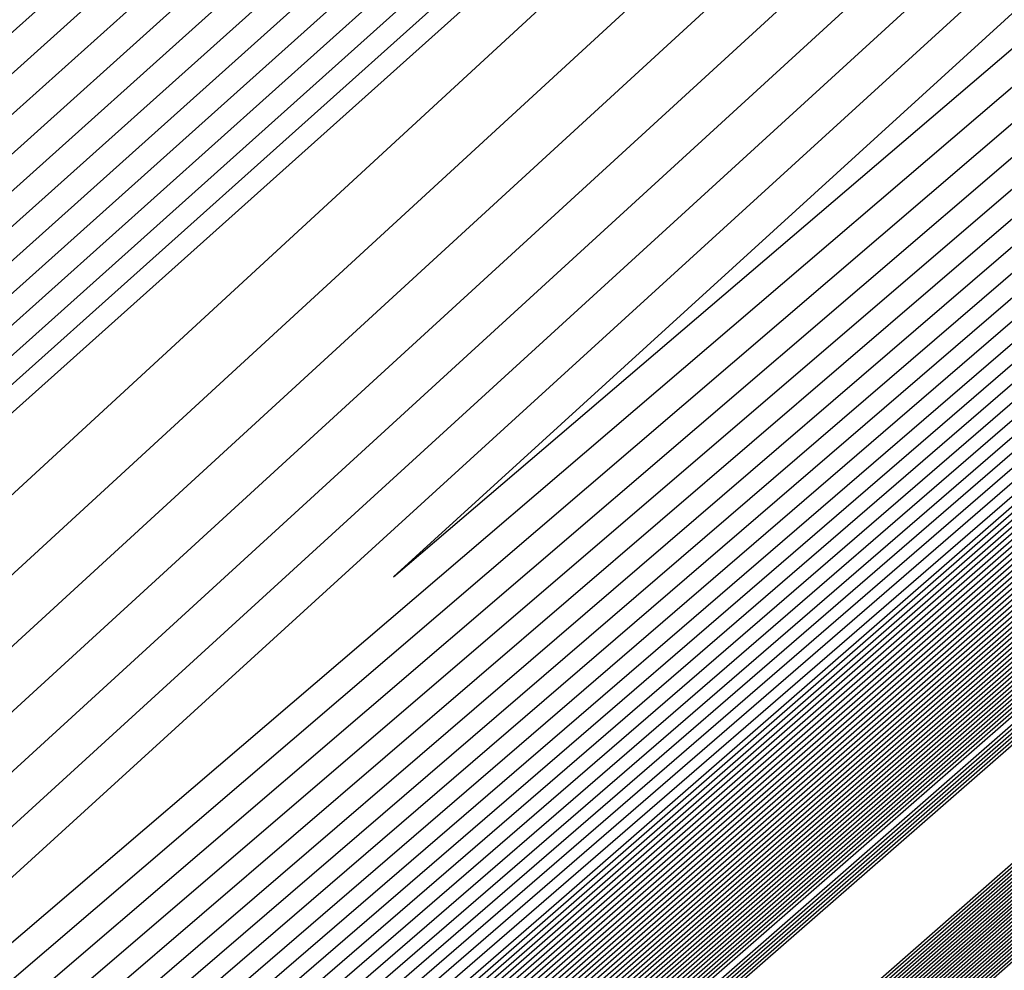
# Model space of a CAD drawing. Extents: x 3249832 to 3255657, y 13789405 to 13793316.
# Tile 911 of 1056: x 3253210.991 to 3253211.257, y 13791259.994 to 13791260.251. Entities that reach past the tile are written whole.
import ezdxf

# ---------------------------------------------------------------- set-up
doc = ezdxf.new("R2010")
doc.units = 0
doc.header["$LTSCALE"] = 100
doc.header["$MEASUREMENT"] = 0
for name, color, linetype in [('GRATIO_03231_CON', 1, 'CONTINUOUS'), ('GRATIO_0323_ICON', 1, 'CONTINUOUS'), ('TARGETS_EAST', 7, 'CONTINUOUS')]:
    doc.layers.add(name, color=color, linetype=linetype)

# ---------------------------------------------------------------- blocks, each defined once
blk = doc.blocks.new('Gratio_032316_contours')
at = {"layer": 'GRATIO_03231_CON', "color": 1, "linetype": 'Continuous', "flags": 128}
for points in [[(3253179.55027, 13791232.39503), (3253186.87441, 13791238.77001), (3253201.4775, 13791251.51898), (3253219.20823, 13791267.00714), (3253234.45763, 13791280.32933), (3253243.00028, 13791287.79153), (3253246.14511, 13791290.5444), (3253246.5846, 13791290.94974), (3253247.02187, 13791291.379), (3253250.20254, 13791294.24212), (3253258.88285, 13791301.95866), (3253274.44262, 13791315.73867), (3253292.7559, 13791331.95413), (3253308.32028, 13791345.76753)], [(3253180.16544, 13791232.93802), (3253187.28488, 13791239.13155), (3253201.72516, 13791251.73678), (3253219.33902, 13791267.12228), (3253234.51314, 13791280.37862), (3253243.01644, 13791287.80647), (3253246.14668, 13791290.54676), (3253246.58389, 13791290.95054), (3253247.01645, 13791291.37639), (3253250.16633, 13791294.21318), (3253258.7639, 13791301.85732), (3253274.17605, 13791315.50724), (3253292.31584, 13791331.56933), (3253307.73285, 13791345.25198)], [(3253180.78061, 13791233.481), (3253187.69534, 13791239.49309), (3253201.97282, 13791251.95458), (3253219.46981, 13791267.23741), (3253234.56866, 13791280.42791), (3253243.03259, 13791287.8214), (3253246.14825, 13791290.54912), (3253246.58317, 13791290.95133), (3253247.01103, 13791291.37378), (3253250.13013, 13791294.18424), (3253258.64495, 13791301.75599), (3253273.90947, 13791315.27582), (3253291.87577, 13791331.18453), (3253307.14542, 13791344.73643)], [(3253181.39578, 13791234.02399), (3253188.1058, 13791239.85463), (3253202.22048, 13791252.17237), (3253219.6006, 13791267.35254), (3253234.62418, 13791280.4772), (3253243.04874, 13791287.83633), (3253246.14982, 13791290.55149), (3253246.58246, 13791290.95213), (3253247.00561, 13791291.37117), (3253250.09393, 13791294.15529), (3253258.526, 13791301.65465), (3253273.6429, 13791315.0444), (3253291.4357, 13791330.79973), (3253306.55799, 13791344.22088)], [(3253182.62612, 13791235.10996), (3253188.92672, 13791240.5777), (3253202.71581, 13791252.60797), (3253219.86218, 13791267.58281), (3253234.73522, 13791280.57579), (3253243.08105, 13791287.8662), (3253246.15297, 13791290.55621), (3253246.58103, 13791290.95372), (3253246.99477, 13791291.36594), (3253250.02153, 13791294.09741), (3253258.2881, 13791301.45198), (3253273.10975, 13791314.58156), (3253290.55557, 13791330.03014), (3253305.38313, 13791343.18978)], [(3253183.24129, 13791235.65295), (3253189.33718, 13791240.93924), (3253202.96347, 13791252.82577), (3253219.99297, 13791267.69794), (3253234.79073, 13791280.62508), (3253243.0972, 13791287.88113), (3253246.15454, 13791290.55858), (3253246.58032, 13791290.95452), (3253246.98935, 13791291.36333), (3253249.98532, 13791294.06847), (3253258.16915, 13791301.35065), (3253272.84317, 13791314.35013), (3253290.11551, 13791329.64534), (3253304.7957, 13791342.67423)], [(3253189.74764, 13791241.30078), (3253203.21113, 13791253.04357), (3253220.12376, 13791267.81308), (3253234.84625, 13791280.67437), (3253243.11336, 13791287.89607), (3253246.15611, 13791290.56094), (3253246.57961, 13791290.95531), (3253246.98393, 13791291.36072), (3253249.94912, 13791294.03953), (3253258.05019, 13791301.24931), (3253272.5766, 13791314.11871), (3253289.67544, 13791329.26055), (3253304.20827, 13791342.15868)], [(3253190.1581, 13791241.66232), (3253203.45879, 13791253.26136), (3253220.25455, 13791267.92821), (3253234.90177, 13791280.72366), (3253243.12951, 13791287.911), (3253246.15768, 13791290.5633), (3253246.57889, 13791290.95611), (3253246.97851, 13791291.35811), (3253249.91292, 13791294.01058), (3253257.93124, 13791301.14798), (3253272.31002, 13791313.88729), (3253289.23538, 13791328.87575), (3253303.62084, 13791341.64313)], [(3253190.97902, 13791242.38539), (3253203.95411, 13791253.69696), (3253220.51613, 13791268.15847), (3253235.01281, 13791280.82224), (3253243.16182, 13791287.94087), (3253246.16082, 13791290.56803), (3253246.57747, 13791290.9577), (3253246.96767, 13791291.35288), (3253249.84051, 13791293.9527), (3253257.69334, 13791300.94531), (3253271.77687, 13791313.42445), (3253288.35525, 13791328.10615), (3253302.44598, 13791340.61203)], [(3253191.38948, 13791242.74693), (3253204.20177, 13791253.91476), (3253220.64692, 13791268.27361), (3253235.06832, 13791280.87154), (3253243.17797, 13791287.9558), (3253246.1624, 13791290.57039), (3253246.57675, 13791290.9585), (3253246.96225, 13791291.35027), (3253249.80431, 13791293.92376), (3253257.57439, 13791300.84397), (3253271.51029, 13791313.19303), (3253287.91518, 13791327.72135), (3253301.85855, 13791340.09648)], [(3253191.79994, 13791243.10847), (3253204.44943, 13791254.13256), (3253220.77772, 13791268.38874), (3253235.12384, 13791280.92083), (3253243.19412, 13791287.97073), (3253246.16397, 13791290.57276), (3253246.57604, 13791290.95929), (3253246.95683, 13791291.34766), (3253249.76811, 13791293.89481), (3253257.45544, 13791300.74264), (3253271.24372, 13791312.9616), (3253287.47511, 13791327.33655), (3253301.27112, 13791339.58093)], [(3253192.2104, 13791243.47001), (3253204.69709, 13791254.35035), (3253220.90851, 13791268.50387), (3253235.17936, 13791280.97012), (3253243.21028, 13791287.98567), (3253246.16554, 13791290.57512), (3253246.57533, 13791290.96009), (3253246.95142, 13791291.34505), (3253249.73191, 13791293.86587), (3253257.33649, 13791300.6413), (3253270.97714, 13791312.73018), (3253287.03505, 13791326.95176), (3253300.68369, 13791339.06538)], [(3253193.03132, 13791244.19308), (3253205.19242, 13791254.78595), (3253221.17009, 13791268.73414), (3253235.29039, 13791281.0687), (3253243.24258, 13791288.01553), (3253246.16868, 13791290.57985), (3253246.5739, 13791290.96168), (3253246.94058, 13791291.33982), (3253249.6595, 13791293.80799), (3253257.09858, 13791300.43863), (3253270.44399, 13791312.26734), (3253286.15492, 13791326.18216), (3253299.50883, 13791338.03428)], [(3253193.44178, 13791244.55462), (3253205.44008, 13791255.00375), (3253221.30088, 13791268.84927), (3253235.34591, 13791281.11799), (3253243.25874, 13791288.03047), (3253246.17025, 13791290.58221), (3253246.57319, 13791290.96248), (3253246.93516, 13791291.33721), (3253249.6233, 13791293.77904), (3253256.97963, 13791300.3373), (3253270.17741, 13791312.03592), (3253285.71485, 13791325.79737), (3253298.92139, 13791337.51873)], [(3253193.85224, 13791244.91616), (3253205.68774, 13791255.22155), (3253221.43167, 13791268.9644), (3253235.40143, 13791281.16728), (3253243.27489, 13791288.0454), (3253246.17182, 13791290.58457), (3253246.57247, 13791290.96327), (3253246.92974, 13791291.3346), (3253249.5871, 13791293.7501), (3253256.86068, 13791300.23596), (3253269.91084, 13791311.8045), (3253285.27479, 13791325.41257), (3253298.33396, 13791337.00318)], [(3253194.2627, 13791245.2777), (3253205.9354, 13791255.43934), (3253221.56246, 13791269.07954), (3253235.45695, 13791281.21658), (3253243.29104, 13791288.06033), (3253246.17339, 13791290.58694), (3253246.57176, 13791290.96407), (3253246.92432, 13791291.33198), (3253249.55089, 13791293.72116), (3253256.74173, 13791300.13463), (3253269.64426, 13791311.57307), (3253284.83472, 13791325.02777), (3253297.74653, 13791336.48763)], [(3253195.08362, 13791246.00077), (3253206.43072, 13791255.87494), (3253221.82404, 13791269.3098), (3253235.56798, 13791281.31516), (3253243.32335, 13791288.0902), (3253246.17654, 13791290.59166), (3253246.57033, 13791290.96566), (3253246.91348, 13791291.32676), (3253249.47849, 13791293.66327), (3253256.50383, 13791299.93196), (3253269.11111, 13791311.11023), (3253283.95459, 13791324.25817), (3253296.57167, 13791335.45653)], [(3253195.49408, 13791246.36231), (3253206.67838, 13791256.09274), (3253221.95483, 13791269.42494), (3253235.6235, 13791281.36445), (3253243.3395, 13791288.10513), (3253246.17811, 13791290.59402), (3253246.56962, 13791290.96646), (3253246.90806, 13791291.32415), (3253249.44229, 13791293.63433), (3253256.38488, 13791299.83062), (3253268.84454, 13791310.87881), (3253283.51452, 13791323.87338), (3253295.98424, 13791334.94098)], [(3253195.90454, 13791246.72385), (3253206.92604, 13791256.31054), (3253222.08562, 13791269.54007), (3253235.67902, 13791281.41374), (3253243.35566, 13791288.12007), (3253246.17968, 13791290.59639), (3253246.56891, 13791290.96725), (3253246.90264, 13791291.32154), (3253249.40609, 13791293.60539), (3253256.26593, 13791299.72929), (3253268.57796, 13791310.64739), (3253283.07446, 13791323.48858), (3253295.39681, 13791334.42543)], [(3253196.31501, 13791247.08539), (3253207.1737, 13791256.52833), (3253222.21641, 13791269.6552), (3253235.73454, 13791281.46303), (3253243.37181, 13791288.135), (3253246.18125, 13791290.59875), (3253246.56819, 13791290.96805), (3253246.89722, 13791291.31892), (3253249.36988, 13791293.57645), (3253256.14697, 13791299.62795), (3253268.31138, 13791310.41597), (3253282.63439, 13791323.10378), (3253294.80938, 13791333.90988)], [(3253197.13593, 13791247.80846), (3253207.66903, 13791256.96393), (3253222.47799, 13791269.88547), (3253235.84557, 13791281.56162), (3253243.40412, 13791288.16487), (3253246.18439, 13791290.60348), (3253246.56677, 13791290.96964), (3253246.88638, 13791291.3137), (3253249.29748, 13791293.51856), (3253255.90907, 13791299.42528), (3253267.77823, 13791309.95312), (3253281.75426, 13791322.33419), (3253293.63452, 13791332.87878)], [(3253197.54639, 13791248.17), (3253207.91669, 13791257.18173), (3253222.60878, 13791270.0006), (3253235.90109, 13791281.61091), (3253243.42027, 13791288.1798), (3253246.18596, 13791290.60584), (3253246.56605, 13791290.97044), (3253246.88096, 13791291.31109), (3253249.26128, 13791293.48962), (3253255.79012, 13791299.32395), (3253267.51166, 13791309.7217), (3253281.31419, 13791321.94939), (3253293.04709, 13791332.36323), (3253299.24948, 13791337.92415)], [(3253197.95685, 13791248.53154), (3253208.16435, 13791257.39953), (3253222.73957, 13791270.11573), (3253235.95661, 13791281.6602), (3253243.43643, 13791288.19473), (3253246.18754, 13791290.6082), (3253246.56534, 13791290.97123), (3253246.87554, 13791291.30847), (3253249.22507, 13791293.46068), (3253255.67117, 13791299.22261), (3253267.24508, 13791309.49028), (3253280.87413, 13791321.56459), (3253292.45966, 13791331.84768), (3253298.58416, 13791337.33876)], [(3253198.36731, 13791248.89308), (3253208.41201, 13791257.61732), (3253222.87037, 13791270.23087), (3253236.01213, 13791281.70949), (3253243.45258, 13791288.20967), (3253246.18911, 13791290.61057), (3253246.56463, 13791290.97203), (3253246.87012, 13791291.30586), (3253249.18887, 13791293.43173), (3253255.55222, 13791299.12128), (3253266.9785, 13791309.25886), (3253280.43407, 13791321.17979), (3253291.87223, 13791331.33213), (3253297.91884, 13791336.75338)], [(3253199.18823, 13791249.61615), (3253208.90733, 13791258.05292), (3253223.13195, 13791270.46113), (3253236.12316, 13791281.80807), (3253243.48489, 13791288.23953), (3253246.19225, 13791290.61529), (3253246.5632, 13791290.97362), (3253246.85928, 13791291.30064), (3253249.11647, 13791293.37385), (3253255.31432, 13791298.91861), (3253266.44535, 13791308.79601), (3253279.55394, 13791320.4102), (3253290.69737, 13791330.30103), (3253296.5882, 13791335.58261)], [(3253199.59869, 13791249.97769), (3253209.15499, 13791258.27072), (3253223.26274, 13791270.57626), (3253236.17868, 13791281.85736), (3253243.50104, 13791288.25447), (3253246.19382, 13791290.61766), (3253246.56249, 13791290.97442), (3253246.85386, 13791291.29803), (3253249.08026, 13791293.34491), (3253255.19536, 13791298.81727), (3253266.17878, 13791308.56459), (3253279.11387, 13791320.0254), (3253290.10994, 13791329.78548), (3253295.92288, 13791334.99723)], [(3253200.00915, 13791250.33923), (3253209.40265, 13791258.48852), (3253223.39353, 13791270.6914), (3253236.2342, 13791281.90666), (3253243.51719, 13791288.2694), (3253246.19539, 13791290.62002), (3253246.56177, 13791290.97521), (3253246.84844, 13791291.29541), (3253249.04406, 13791293.31596), (3253255.07641, 13791298.71594), (3253265.9122, 13791308.33317), (3253278.6738, 13791319.6406), (3253289.52251, 13791329.26993), (3253295.25756, 13791334.41184)], [(3253200.41961, 13791250.70077), (3253209.65031, 13791258.70631), (3253223.52432, 13791270.80653), (3253236.28972, 13791281.95595), (3253243.53335, 13791288.28434), (3253246.19696, 13791290.62238), (3253246.56106, 13791290.97601), (3253246.84302, 13791291.2928), (3253249.00786, 13791293.28702), (3253254.95746, 13791298.6146), (3253265.64563, 13791308.10175), (3253278.23374, 13791319.25581), (3253288.93508, 13791328.75438), (3253294.59224, 13791333.82646)], [(3253201.24053, 13791251.42384), (3253210.14563, 13791259.14191), (3253223.7859, 13791271.0368), (3253236.40075, 13791282.05453), (3253243.56565, 13791288.3142), (3253246.20011, 13791290.62711), (3253246.55963, 13791290.9776), (3253246.83219, 13791291.28758), (3253248.93546, 13791293.22914), (3253254.71956, 13791298.41193), (3253265.11248, 13791307.63891), (3253277.35361, 13791318.48621), (3253287.76022, 13791327.72328), (3253293.2616, 13791332.65569)], [(3253201.65099, 13791251.78538), (3253210.3933, 13791259.35971), (3253223.91669, 13791271.15193), (3253236.45627, 13791282.10382), (3253243.58181, 13791288.32914), (3253246.20168, 13791290.62947), (3253246.55892, 13791290.9784), (3253246.82677, 13791291.28496), (3253248.89925, 13791293.20019), (3253254.60061, 13791298.3106), (3253264.8459, 13791307.40749), (3253276.91354, 13791318.10141), (3253287.17279, 13791327.20773)], [(3253215.27891, 13791264.12388), (3253208.32754, 13791257.89481), (3253202.31158, 13791252.48555), (3253202.06145, 13791252.14692), (3253210.64096, 13791259.57751), (3253224.04748, 13791271.26706)], [(3253216.27123, 13791264.99994), (3253209.15191, 13791258.62312), (3253202.92675, 13791253.02854), (3253202.47191, 13791252.50846), (3253210.88862, 13791259.7953), (3253224.17827, 13791271.38219)], [(3253218.25586, 13791266.75207), (3253210.80067, 13791260.07975), (3253204.15709, 13791254.11451), (3253203.29283, 13791253.23153), (3253211.38394, 13791260.2309), (3253224.43985, 13791271.61246)], [(3253219.24818, 13791267.62813), (3253211.62504, 13791260.80806), (3253204.77226, 13791254.6575), (3253203.70329, 13791253.59307), (3253211.6316, 13791260.4487), (3253224.57064, 13791271.72759)], [(3253220.24049, 13791268.50419), (3253212.44942, 13791261.53637), (3253205.38743, 13791255.20049), (3253204.11375, 13791253.95461), (3253211.87926, 13791260.6665), (3253224.70143, 13791271.84272)], [(3253221.23281, 13791269.38026), (3253213.2738, 13791262.26468), (3253206.0026, 13791255.74348), (3253204.52421, 13791254.31615), (3253212.12692, 13791260.88429), (3253224.83222, 13791271.95786)], [(3253223.21744, 13791271.13238), (3253214.92255, 13791263.72131), (3253207.23294, 13791256.82945), (3253205.34514, 13791255.03922), (3253212.62225, 13791261.31989), (3253225.0938, 13791272.18812)], [(3253215.74693, 13791264.44962), (3253207.84811, 13791257.37244), (3253205.7556, 13791255.40076), (3253212.86991, 13791261.53769), (3253225.22459, 13791272.30326)], [(3253216.57131, 13791265.17793), (3253208.46329, 13791257.91542), (3253206.16606, 13791255.7623), (3253213.11757, 13791261.75549), (3253225.35538, 13791272.41839)], [(3253217.39568, 13791265.90624), (3253209.07846, 13791258.45841), (3253206.57652, 13791256.12384), (3253213.36523, 13791261.97329), (3253225.48617, 13791272.53352)], [(3253219.04444, 13791267.36287), (3253210.3088, 13791259.54439), (3253207.39744, 13791256.84691), (3253213.86055, 13791262.40888), (3253225.74775, 13791272.76379)], [(3253219.86882, 13791268.09118), (3253210.92397, 13791260.08737), (3253207.8079, 13791257.20845), (3253214.10821, 13791262.62668), (3253225.87854, 13791272.87892)], [(3253220.69319, 13791268.81949), (3253211.53914, 13791260.63036), (3253208.21836, 13791257.56999), (3253214.35587, 13791262.84448), (3253226.00933, 13791272.99405)], [(3253221.51757, 13791269.54781), (3253212.15431, 13791261.17335), (3253208.62882, 13791257.93153), (3253214.60353, 13791263.06227), (3253226.14013, 13791273.10919)], [(3253223.16632, 13791271.00443), (3253213.38465, 13791262.25932), (3253209.44974, 13791258.6546), (3253215.09886, 13791263.49787), (3253226.40171, 13791273.33945)], [(3253223.9907, 13791271.73274), (3253213.99982, 13791262.80231), (3253209.8602, 13791259.01614), (3253215.34652, 13791263.71567), (3253226.5325, 13791273.45458)], [(3253224.81508, 13791272.46105), (3253214.61499, 13791263.3453), (3253210.27066, 13791259.37768), (3253215.59418, 13791263.93347)], [(3253215.23016, 13791263.88828), (3253210.68112, 13791259.73922), (3253215.84184, 13791264.15127)]]:
    blk.add_lwpolyline(points, dxfattribs=at)
at = {"layer": 'GRATIO_03231_CON', "color": 5, "linetype": 'Continuous', "flags": 128}
for points in [[(3253178.31993, 13791231.30905), (3253186.05349, 13791238.04694), (3253200.98218, 13791251.08338), (3253218.94665, 13791266.77688), (3253234.34659, 13791280.23075), (3253242.96798, 13791287.76167), (3253246.14197, 13791290.53967), (3253246.58603, 13791290.94815), (3253247.02107, 13791291.37394), (3253250.18182, 13791294.2177), (3253258.80647, 13791301.88356), (3253274.26937, 13791315.56557), (3253292.48955, 13791331.61762), (3253308.02221, 13791345.18354)], [(3253177.70476, 13791230.76607), (3253185.64303, 13791237.6854), (3253200.73452, 13791250.86558), (3253218.81586, 13791266.66175), (3253234.29107, 13791280.18146), (3253242.95182, 13791287.74673), (3253246.1404, 13791290.53731), (3253246.58674, 13791290.94735), (3253247.01436, 13791291.36584), (3253250.12102, 13791294.16091), (3253258.59804, 13791301.69555), (3253273.79626, 13791315.14336), (3253291.70456, 13791330.92064), (3253306.97134, 13791344.25434)], [(3253177.08958, 13791230.22308), (3253185.23257, 13791237.32386), (3253200.48686, 13791250.64779), (3253218.68507, 13791266.54661), (3253234.23556, 13791280.13216), (3253242.93567, 13791287.7318), (3253246.13883, 13791290.53495), (3253246.58745, 13791290.94656), (3253247.00766, 13791291.35773), (3253250.06022, 13791294.10413), (3253258.38961, 13791301.50754), (3253273.32314, 13791314.72115), (3253290.91956, 13791330.22366), (3253305.92046, 13791343.32515)], [(3253176.47441, 13791229.68009), (3253184.82211, 13791236.96232), (3253200.23919, 13791250.42999), (3253218.55428, 13791266.43148), (3253234.18004, 13791280.08287), (3253242.91952, 13791287.71687), (3253246.13725, 13791290.53258), (3253246.58817, 13791290.94576), (3253247.00095, 13791291.34963), (3253249.99942, 13791294.04734), (3253258.18118, 13791301.31953), (3253272.85003, 13791314.29894), (3253290.13456, 13791329.52668), (3253304.86958, 13791342.39595)], [(3253175.24407, 13791228.59412), (3253184.00119, 13791236.23925), (3253199.74387, 13791249.99439), (3253218.2927, 13791266.20121), (3253234.069, 13791279.98429), (3253242.88721, 13791287.687), (3253246.13411, 13791290.52786), (3253246.58959, 13791290.94417), (3253246.98754, 13791291.33342), (3253249.87782, 13791293.93376), (3253257.76432, 13791300.94351), (3253271.9038, 13791313.45451), (3253288.56457, 13791328.13272), (3253302.76783, 13791340.53756)], [(3253196.57706, 13791247.03615), (3253203.47105, 13791253.1938), (3253218.75951, 13791266.60126), (3253234.06971, 13791279.98413), (3253242.88772, 13791287.68662), (3253246.13462, 13791290.52731), (3253246.59031, 13791290.94338), (3253246.98083, 13791291.32532), (3253249.81702, 13791293.87697), (3253257.55589, 13791300.7555), (3253271.43068, 13791313.0323), (3253287.77957, 13791327.43574), (3253301.71695, 13791339.60837)], [(3253196.71057, 13791247.15254), (3253203.58621, 13791253.29381), (3253218.83398, 13791266.66558), (3253234.10345, 13791280.01283), (3253242.89801, 13791287.6948), (3253246.13636, 13791290.52784), (3253246.59102, 13791290.94258), (3253246.97413, 13791291.31721), (3253249.75622, 13791293.82018), (3253257.34746, 13791300.56749), (3253270.95757, 13791312.61009), (3253286.99457, 13791326.73875), (3253300.66608, 13791338.67918)], [(3253196.84408, 13791247.26894), (3253203.70137, 13791253.39382), (3253218.90845, 13791266.7299), (3253234.13718, 13791280.04153), (3253242.9083, 13791287.70297), (3253246.13809, 13791290.52836), (3253246.59174, 13791290.94178), (3253246.96742, 13791291.30911), (3253249.69542, 13791293.76339), (3253257.13903, 13791300.37948), (3253270.48445, 13791312.18788), (3253286.20957, 13791326.04177), (3253299.6152, 13791337.74998)], [(3253197.11109, 13791247.50174), (3253203.93169, 13791253.59384), (3253219.0574, 13791266.85855), (3253234.20465, 13791280.09892), (3253242.92888, 13791287.71932), (3253246.14156, 13791290.52941), (3253246.59316, 13791290.94019), (3253246.95401, 13791291.2929), (3253249.57383, 13791293.64981), (3253256.72217, 13791300.00346), (3253269.53822, 13791311.34346), (3253284.63958, 13791324.64781), (3253297.51345, 13791335.89159)], [(3253197.2446, 13791247.61813), (3253204.04685, 13791253.69384), (3253219.13187, 13791266.92287), (3253234.23839, 13791280.12762), (3253242.93918, 13791287.72749), (3253246.1433, 13791290.52994), (3253246.59388, 13791290.9394), (3253246.9473, 13791291.28479), (3253249.51303, 13791293.59302), (3253256.51374, 13791299.81545), (3253269.06511, 13791310.92125), (3253283.85458, 13791323.95083), (3253296.46257, 13791334.9624)], [(3253197.37811, 13791247.73453), (3253204.16201, 13791253.79385), (3253219.20635, 13791266.98719), (3253234.27212, 13791280.15631), (3253242.94947, 13791287.73567), (3253246.14503, 13791290.53046), (3253246.59459, 13791290.9386), (3253246.9406, 13791291.27669), (3253249.45223, 13791293.53623), (3253256.30531, 13791299.62744), (3253268.59199, 13791310.49904), (3253283.06958, 13791323.25385), (3253295.41169, 13791334.0332)], [(3253197.51162, 13791247.85093), (3253204.27717, 13791253.89386), (3253219.28082, 13791267.05151), (3253234.30586, 13791280.18501), (3253242.95976, 13791287.74384), (3253246.14676, 13791290.53099), (3253246.5953, 13791290.9378), (3253246.93389, 13791291.26859), (3253249.39143, 13791293.47944), (3253256.09688, 13791299.43942), (3253268.11888, 13791310.07683), (3253282.28459, 13791322.55687), (3253294.36082, 13791333.10401)], [(3253197.77863, 13791248.08372), (3253204.50749, 13791254.09388), (3253219.42977, 13791267.18016), (3253234.37333, 13791280.2424), (3253242.98034, 13791287.76019), (3253246.15023, 13791290.53204), (3253246.59673, 13791290.93621), (3253246.92048, 13791291.25238), (3253249.26983, 13791293.36586), (3253255.68002, 13791299.0634), (3253267.17265, 13791309.2324), (3253280.71459, 13791321.16291), (3253292.25906, 13791331.24562), (3253298.86322, 13791336.86351)], [(3253197.91214, 13791248.20012), (3253204.62265, 13791254.19388), (3253219.50424, 13791267.24448), (3253234.40706, 13791280.2711), (3253242.99064, 13791287.76837), (3253246.15197, 13791290.53257), (3253246.59744, 13791290.93542), (3253246.91378, 13791291.24427), (3253249.20903, 13791293.30907), (3253255.47159, 13791298.87539), (3253266.69953, 13791308.81019), (3253279.9296, 13791320.46593), (3253291.20819, 13791330.31643), (3253297.66843, 13791335.81202)], [(3253198.04565, 13791248.31651), (3253204.73781, 13791254.29389), (3253219.57872, 13791267.3088), (3253234.4408, 13791280.2998), (3253243.00093, 13791287.77654), (3253246.1537, 13791290.53309), (3253246.59816, 13791290.93462), (3253246.90707, 13791291.23617), (3253249.14823, 13791293.25228), (3253255.26316, 13791298.68738), (3253266.22642, 13791308.38798), (3253279.1446, 13791319.76895), (3253290.15731, 13791329.38723), (3253296.47364, 13791334.76054)], [(3253198.17916, 13791248.43291), (3253204.85297, 13791254.3939), (3253219.65319, 13791267.37312), (3253234.47453, 13791280.32849), (3253243.01122, 13791287.78471), (3253246.15544, 13791290.53362), (3253246.59887, 13791290.93382), (3253246.90036, 13791291.22806), (3253249.08743, 13791293.19549), (3253255.05473, 13791298.49937), (3253265.7533, 13791307.96577), (3253278.3596, 13791319.07197), (3253289.10643, 13791328.45804), (3253295.27885, 13791333.70905)], [(3253198.44617, 13791248.6657), (3253205.08329, 13791254.59392), (3253219.80214, 13791267.50177), (3253234.542, 13791280.38589), (3253243.0318, 13791287.80106), (3253246.15891, 13791290.53467), (3253246.6003, 13791290.93223), (3253246.88695, 13791291.21186), (3253248.96583, 13791293.08191), (3253254.63787, 13791298.12335), (3253264.80707, 13791307.12135), (3253276.7896, 13791317.678), (3253287.00468, 13791326.59965), (3253292.88927, 13791331.60608), (3253295.95133, 13791334.07094)], [(3253198.57968, 13791248.7821), (3253205.19845, 13791254.69392), (3253219.87661, 13791267.56609), (3253234.57574, 13791280.41459), (3253243.04209, 13791287.80924), (3253246.16064, 13791290.53519), (3253246.60101, 13791290.93144), (3253246.88025, 13791291.20375), (3253248.90503, 13791293.02512), (3253254.42944, 13791297.93534), (3253264.33396, 13791306.69914), (3253276.00461, 13791316.98102), (3253285.9538, 13791325.67045), (3253291.69448, 13791330.55459), (3253294.7416, 13791333.01142)], [(3253198.71319, 13791248.8985), (3253205.31361, 13791254.79393), (3253219.95108, 13791267.63041), (3253234.60947, 13791280.44328), (3253243.05239, 13791287.81741), (3253246.16237, 13791290.53572), (3253246.60172, 13791290.93064), (3253246.87354, 13791291.19565), (3253248.84423, 13791292.96834), (3253254.22101, 13791297.74733), (3253263.86084, 13791306.27693), (3253275.21961, 13791316.28404), (3253284.90293, 13791324.74126), (3253290.49969, 13791329.50311), (3253293.53187, 13791331.9519)], [(3253198.8467, 13791249.0149), (3253205.42877, 13791254.89394), (3253220.02556, 13791267.69473), (3253234.64321, 13791280.47198), (3253243.06268, 13791287.82558), (3253246.16411, 13791290.53624), (3253246.60244, 13791290.92984), (3253246.86684, 13791291.18754), (3253248.78343, 13791292.91155), (3253254.01258, 13791297.55932), (3253263.38773, 13791305.85472), (3253274.43461, 13791315.58706), (3253283.85205, 13791323.81207), (3253289.3049, 13791328.45162), (3253292.32214, 13791330.89237), (3253295.39879, 13791333.38715)], [(3253199.11371, 13791249.24769), (3253205.65909, 13791255.09396), (3253220.17451, 13791267.82338), (3253234.71068, 13791280.52937), (3253243.08326, 13791287.84193), (3253246.16758, 13791290.53729), (3253246.60386, 13791290.92825), (3253246.85342, 13791291.17133), (3253248.66183, 13791292.79797), (3253253.59572, 13791297.1833), (3253262.4415, 13791305.01029), (3253272.86462, 13791314.1931), (3253281.7503, 13791321.95368), (3253286.91532, 13791326.34865), (3253289.90268, 13791328.77333), (3253293.18693, 13791331.45768)], [(3253199.24722, 13791249.36409), (3253205.77425, 13791255.19397), (3253220.24898, 13791267.8877), (3253234.74441, 13791280.55807), (3253243.09355, 13791287.85011), (3253246.16931, 13791290.53782), (3253246.60458, 13791290.92746), (3253246.84672, 13791291.16323), (3253248.60103, 13791292.74118), (3253253.38729, 13791296.99529), (3253261.96839, 13791304.58808), (3253272.07962, 13791313.49612), (3253280.69942, 13791321.02448), (3253285.72053, 13791325.29717), (3253288.69295, 13791327.71381), (3253292.081, 13791330.49295), (3253297.61917, 13791335.1971)], [(3253199.38073, 13791249.48048), (3253205.88941, 13791255.29397), (3253220.32345, 13791267.95202), (3253234.77815, 13791280.58677), (3253243.10385, 13791287.85828), (3253246.17105, 13791290.53834), (3253246.60529, 13791290.92666), (3253246.84001, 13791291.15513), (3253248.54023, 13791292.68439), (3253253.17886, 13791296.80728), (3253261.49527, 13791304.16587), (3253271.29462, 13791312.79914), (3253279.64854, 13791320.09529), (3253284.52574, 13791324.24568), (3253287.48322, 13791326.65429), (3253290.97507, 13791329.52822), (3253296.71525, 13791334.41022)], [(3253199.51424, 13791249.59688), (3253206.00457, 13791255.39398), (3253220.39793, 13791268.01634), (3253234.81188, 13791280.61546), (3253243.11414, 13791287.86646), (3253246.17278, 13791290.53887), (3253246.606, 13791290.92586), (3253246.83331, 13791291.14702), (3253248.47943, 13791292.6276), (3253252.97044, 13791296.61927), (3253261.02215, 13791303.74366), (3253270.50962, 13791312.10216), (3253278.59767, 13791319.16609), (3253283.33095, 13791323.1942), (3253286.27349, 13791325.59476), (3253289.86914, 13791328.56348), (3253295.81132, 13791333.62334)], [(3253199.78125, 13791249.82967), (3253206.23489, 13791255.594), (3253220.54687, 13791268.14499), (3253234.87935, 13791280.67286), (3253243.13472, 13791287.8828), (3253246.17625, 13791290.53992), (3253246.60743, 13791290.92427), (3253246.8199, 13791291.13081), (3253248.35784, 13791292.51402), (3253252.55358, 13791296.24325), (3253260.07593, 13791302.89924), (3253268.93963, 13791310.70819), (3253276.49591, 13791317.3077), (3253280.94137, 13791321.09123), (3253283.85403, 13791323.47572), (3253287.65728, 13791326.63402), (3253294.00347, 13791332.04958)], [(3253199.91476, 13791249.94607), (3253206.35005, 13791255.69401), (3253220.62135, 13791268.20931), (3253234.91309, 13791280.70156), (3253243.14501, 13791287.89098), (3253246.17798, 13791290.54045), (3253246.60814, 13791290.92348), (3253246.81319, 13791291.12271), (3253248.29704, 13791292.45723), (3253252.34515, 13791296.05524), (3253259.60281, 13791302.47703), (3253268.15463, 13791310.01121), (3253275.44504, 13791316.37851), (3253279.74658, 13791320.03974), (3253282.6443, 13791322.4162), (3253286.55135, 13791325.66929), (3253293.09954, 13791331.2627), (3253300.79521, 13791337.86923)], [(3253200.04827, 13791250.06247), (3253206.46521, 13791255.79401), (3253220.69582, 13791268.27363), (3253234.94682, 13791280.73025), (3253243.15531, 13791287.89915), (3253246.17972, 13791290.54097), (3253246.60886, 13791290.92268), (3253246.80649, 13791291.1146), (3253248.23624, 13791292.40044), (3253252.13672, 13791295.86723), (3253259.1297, 13791302.05482), (3253267.36963, 13791309.31423), (3253274.39416, 13791315.44932), (3253278.55179, 13791318.98826), (3253281.43456, 13791321.35667), (3253285.44542, 13791324.70455), (3253292.19561, 13791330.47582), (3253300.12972, 13791337.29016)], [(3253200.18178, 13791250.17887), (3253206.58037, 13791255.89402), (3253220.77029, 13791268.33795), (3253234.98056, 13791280.75895), (3253243.1656, 13791287.90733), (3253246.18145, 13791290.5415), (3253246.60957, 13791290.92188), (3253246.79978, 13791291.1065), (3253248.17544, 13791292.34365), (3253251.92829, 13791295.67922), (3253258.65658, 13791301.63261), (3253266.58464, 13791308.61725), (3253273.34328, 13791314.52012), (3253277.357, 13791317.93677), (3253280.22483, 13791320.29715), (3253284.33949, 13791323.73982), (3253291.29169, 13791329.68894), (3253299.46423, 13791336.71108)]]:
    blk.add_lwpolyline(points, dxfattribs=at)
at = {"layer": 'GRATIO_0323_ICON', "color": 7, "linetype": 'Continuous', "flags": 128}
for points in [[(3253175.85924, 13791229.13711), (3253184.41165, 13791236.60078), (3253199.99153, 13791250.21219), (3253218.42349, 13791266.31635), (3253234.12452, 13791280.03358), (3253242.90336, 13791287.70193), (3253246.13568, 13791290.53022), (3253246.58888, 13791290.94497), (3253246.99424, 13791291.34152), (3253249.93862, 13791293.99055), (3253257.97275, 13791301.13152), (3253272.37691, 13791313.87673), (3253289.34956, 13791328.8297), (3253303.81871, 13791341.46676)], [(3253182.01095, 13791234.56698), (3253188.51626, 13791240.21616), (3253202.46814, 13791252.39017), (3253219.73139, 13791267.46768), (3253234.6797, 13791280.5265), (3253243.0649, 13791287.85127), (3253246.1514, 13791290.55385), (3253246.58175, 13791290.95293), (3253247.00019, 13791291.36856), (3253250.05773, 13791294.12635), (3253258.40705, 13791301.55332), (3253273.37632, 13791314.81298), (3253290.99564, 13791330.41494), (3253305.97056, 13791343.70533)], [(3253196.97758, 13791247.38534), (3253203.81653, 13791253.49383), (3253218.98293, 13791266.79423), (3253234.17092, 13791280.07022), (3253242.91859, 13791287.71115), (3253246.13983, 13791290.52889), (3253246.59245, 13791290.94099), (3253246.96072, 13791291.301), (3253249.63462, 13791293.7066), (3253256.9306, 13791300.19147), (3253270.01134, 13791311.76567), (3253285.42458, 13791325.34479), (3253298.56432, 13791336.82079)], [(3253197.64512, 13791247.96732), (3253204.39233, 13791253.99387), (3253219.3553, 13791267.11584), (3253234.33959, 13791280.21371), (3253242.97005, 13791287.75202), (3253246.1485, 13791290.53152), (3253246.59602, 13791290.93701), (3253246.92719, 13791291.26048), (3253249.33063, 13791293.42265), (3253255.88845, 13791299.25141), (3253267.64576, 13791309.65462), (3253281.49959, 13791321.85989), (3253293.30994, 13791332.17482)], [(3253198.31266, 13791248.54931), (3253204.96813, 13791254.49391), (3253219.72766, 13791267.43745), (3253234.50827, 13791280.35719), (3253243.02151, 13791287.79289), (3253246.15717, 13791290.53414), (3253246.59958, 13791290.93303), (3253246.89366, 13791291.21996), (3253249.02663, 13791293.1387), (3253254.8463, 13791298.31136), (3253265.28019, 13791307.54356), (3253277.5746, 13791318.37498), (3253288.05556, 13791327.52884), (3253294.08406, 13791332.65756)], [(3253190.56856, 13791242.02386), (3253203.70645, 13791253.47916), (3253220.38534, 13791268.04334), (3253234.95729, 13791280.77295), (3253243.14566, 13791287.92593), (3253246.15925, 13791290.56567), (3253246.57818, 13791290.95691), (3253246.97309, 13791291.35549), (3253249.87672, 13791293.98164), (3253257.81229, 13791301.04664), (3253272.04344, 13791313.65587), (3253288.79531, 13791328.49095), (3253303.03341, 13791341.12758)], [(3253198.9802, 13791249.13129), (3253205.54393, 13791254.99395), (3253220.10003, 13791267.75905), (3253234.67694, 13791280.50068), (3253243.07297, 13791287.83376), (3253246.16584, 13791290.53677), (3253246.60315, 13791290.92905), (3253246.86013, 13791291.17944), (3253248.72263, 13791292.85476), (3253253.80415, 13791297.37131), (3253262.91461, 13791305.43251), (3253273.64961, 13791314.89008), (3253282.80117, 13791322.88287), (3253288.11011, 13791327.40014), (3253291.11241, 13791329.83285), (3253294.29286, 13791332.42241)], [(3253199.64774, 13791249.71328), (3253206.11974, 13791255.49399), (3253220.4724, 13791268.08067), (3253234.84562, 13791280.64416), (3253243.12443, 13791287.87463), (3253246.17452, 13791290.53939), (3253246.60672, 13791290.92507), (3253246.8266, 13791291.13892), (3253248.41864, 13791292.57081), (3253252.76201, 13791296.43126), (3253260.54904, 13791303.32145), (3253269.72463, 13791311.40518), (3253277.54679, 13791318.2369), (3253282.13616, 13791322.14271), (3253285.06376, 13791324.53524), (3253288.76321, 13791327.59875), (3253294.90739, 13791332.83646)], [(3253192.62086, 13791243.83154), (3253204.94475, 13791254.56815), (3253221.0393, 13791268.61901), (3253235.23488, 13791281.01941), (3253243.22643, 13791288.0006), (3253246.16711, 13791290.57748), (3253246.57461, 13791290.96089), (3253246.946, 13791291.34243), (3253249.6957, 13791293.83693), (3253257.21754, 13791300.53997), (3253270.71056, 13791312.49876), (3253286.59498, 13791326.56696), (3253300.09626, 13791338.54983)], [(3253194.67316, 13791245.63924), (3253206.18306, 13791255.65714), (3253221.69325, 13791269.19467), (3253235.51247, 13791281.26587), (3253243.3072, 13791288.07527), (3253246.17497, 13791290.5893), (3253246.57105, 13791290.96487), (3253246.9189, 13791291.32937), (3253249.51469, 13791293.69222), (3253256.62278, 13791300.03329), (3253269.37769, 13791311.34165), (3253284.39466, 13791324.64297), (3253297.1591, 13791335.97208)], [(3253196.72547, 13791247.44693), (3253207.42136, 13791256.74613), (3253222.3472, 13791269.77033), (3253235.79006, 13791281.51232), (3253243.38797, 13791288.14993), (3253246.18282, 13791290.60111), (3253246.56748, 13791290.96885), (3253246.8918, 13791291.31631), (3253249.33368, 13791293.5475), (3253256.02802, 13791299.52662), (3253268.04481, 13791310.18454), (3253282.19433, 13791322.71898), (3253294.22195, 13791333.39433)], [(3253198.77777, 13791249.25461), (3253208.65967, 13791257.83512), (3253223.00116, 13791270.346), (3253236.06765, 13791281.75878), (3253243.46873, 13791288.2246), (3253246.19068, 13791290.61293), (3253246.56391, 13791290.97283), (3253246.8647, 13791291.30325), (3253249.15267, 13791293.40279), (3253255.43327, 13791299.01994), (3253266.71193, 13791309.02744), (3253279.994, 13791320.795), (3253291.2848, 13791330.81658), (3253297.25352, 13791336.168)], [(3253200.83007, 13791251.06231), (3253209.89797, 13791258.92411), (3253223.65511, 13791270.92166), (3253236.34523, 13791282.00524), (3253243.5495, 13791288.29927), (3253246.19853, 13791290.62475), (3253246.56034, 13791290.9768), (3253246.83761, 13791291.29019), (3253248.97166, 13791293.25808), (3253254.83851, 13791298.51327), (3253265.37905, 13791307.87033), (3253277.79367, 13791318.87101), (3253288.34765, 13791328.23883), (3253293.92692, 13791333.24107)], [(3253217.26355, 13791265.876), (3253209.97629, 13791259.35143), (3253203.54192, 13791253.57153), (3253202.88237, 13791252.87), (3253211.13628, 13791260.0131), (3253224.30906, 13791271.49733)], [(3253222.22513, 13791270.25632), (3253214.09818, 13791262.993), (3253206.61777, 13791256.28646), (3253204.93468, 13791254.67769), (3253212.37458, 13791261.10209), (3253224.96301, 13791272.07299)], [(3253218.22006, 13791266.63456), (3253209.69363, 13791259.0014), (3253206.98698, 13791256.48538), (3253213.61289, 13791262.19108), (3253225.61696, 13791272.64865)], [(3253222.34195, 13791270.27612), (3253212.76948, 13791261.71633), (3253209.03928, 13791258.29307), (3253214.8512, 13791263.28007), (3253226.27092, 13791273.22432)], [(3253215.84533, 13791264.43127), (3253211.09158, 13791260.10076), (3253216.0895, 13791264.36906)]]:
    blk.add_lwpolyline(points, dxfattribs=at)

msp = doc.modelspace()

# ---------------------------------------------------------------- block references
at = {"layer": 'TARGETS_EAST'}
msp.add_blockref('Gratio_032316_contours', (0, 0), dxfattribs=at)

doc.saveas('drawing.dxf')
